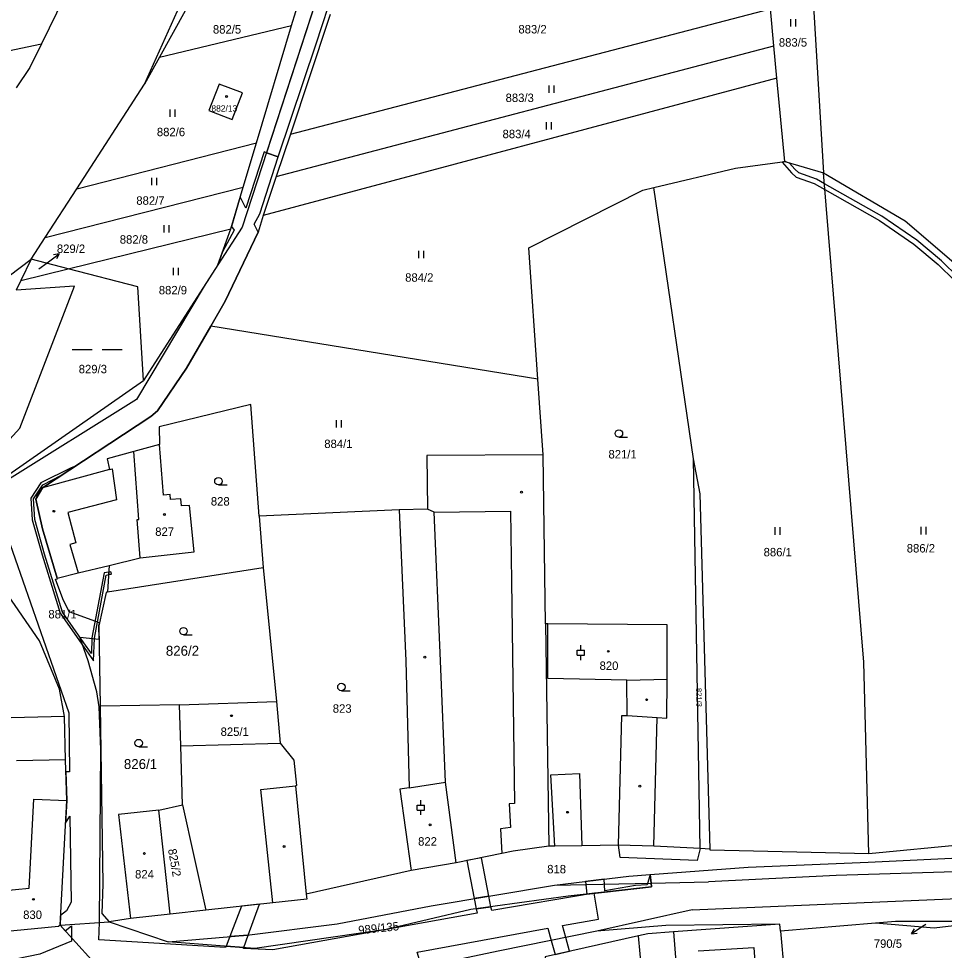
# Model space of a CAD drawing. Extents: x -757266 to -753360, y -1162585 to -1157740.
# Drawn here: x -756776 to -756589.6, y -1159283.5 to -1159095.7 of the extents above; entities that cross this region are included whole.
import ezdxf

# ---------------------------------------------------------------- set-up
doc = ezdxf.new("R2010")
doc.units = 0
for name, color, linetype in [('Hranice parcel', 7, 'Continuous'), ('Parcelní čísla', 7, 'Continuous'), ('Pop  PČ popisy', 7, 'Continuous'), ('Vnitřní kresba', 7, 'Continuous'), ('Věcná břemena k části', 7, 'Continuous'), ('Značky budov', 7, 'Continuous'), ('Značky kultur', 7, 'Continuous')]:
    doc.layers.add(name, color=color, linetype=linetype)

msp = doc.modelspace()

# ---------------------------------------------------------------- linework, layer by layer
at = {"layer": 'Hranice parcel'}
for p, q in [((-756750.64, -1159108.95), (-756732.16, -1159067.53)), ((-756760.56, -1159078.72), (-756771.42, -1159100.8)), ((-756721.04, -1159097.16), (-756718.19, -1159087.63)), ((-756742.44, -1159094.15), (-756747.61, -1159103.48)), ((-756721.27, -1159119.03), (-756624.57, -1159093.76)), ((-756623.9, -1159101.26), (-756624.57, -1159093.76)), ((-756747.61, -1159103.48), (-756721.04, -1159097.16)), ((-756728.11, -1159120.77), (-756721.04, -1159097.16)), ((-756724.11, -1159127.56), (-756623.9, -1159101.26)), ((-756623.32, -1159107.76), (-756623.9, -1159101.26)), ((-756747.61, -1159103.48), (-756750.64, -1159108.95)), ((-756623.32, -1159107.76), (-756726.73, -1159135.43)), ((-756621.71, -1159124.57), (-756623.32, -1159107.76)), ((-756764.31, -1159130.02), (-756750.64, -1159108.95)), ((-756721.27, -1159119.03), (-756724.11, -1159127.56)), ((-756764.31, -1159130.02), (-756728.11, -1159120.77)), ((-756730.78, -1159129.68), (-756728.11, -1159120.77)), ((-756621.71, -1159124.57), (-756613.88, -1159126.79)), ((-756724.11, -1159127.56), (-756726.73, -1159135.43)), ((-756770.67, -1159139.83), (-756730.78, -1159129.68)), ((-756770.67, -1159139.83), (-756764.31, -1159130.02)), ((-756733.3, -1159138.1), (-756730.78, -1159129.68)), ((-756640.06, -1159184.46), (-756648.06, -1159129.81)), ((-756766.01, -1159146.14), (-756733.3, -1159138.1)), ((-756735.86, -1159145.36), (-756733.3, -1159138.1)), ((-756773.5, -1159144.2), (-756770.67, -1159139.83)), ((-756773.5, -1159144.2), (-756775.57, -1159148.49)), ((-756766.01, -1159146.14), (-756773.5, -1159144.2)), ((-756735.86, -1159145.36), (-756750.88, -1159168.66)), ((-756775.57, -1159148.49), (-756766.01, -1159146.14)), ((-756775.57, -1159148.49), (-756776.51, -1159150.44)), ((-756671.41, -1159168.42), (-756737.28, -1159157.75)), ((-756670.39, -1159183.69), (-756671.41, -1159168.42)), ((-756777.96, -1159187.6), (-756750.88, -1159168.66)), ((-756669.87, -1159217.75), (-756670.39, -1159183.69)), ((-756638.73, -1159263.03), (-756640.06, -1159184.46)), ((-756638.73, -1159191.53), (-756640.06, -1159184.46)), ((-756636.73, -1159263.14), (-756638.73, -1159191.53)), ((-756699.37, -1159194.75), (-756727.56, -1159196.05)), ((-756727.56, -1159196.05), (-756726.79, -1159206.36)), ((-756757.75, -1159205.93), (-756758.1, -1159211.3)), ((-756758.1, -1159211.3), (-756726.79, -1159206.36)), ((-756726.79, -1159206.36), (-756724.06, -1159233.37)), ((-756669.87, -1159217.75), (-756669.19, -1159262.55)), ((-756743.6, -1159234.06), (-756759.61, -1159234.34)), ((-756743.6, -1159234.06), (-756724.06, -1159233.37)), ((-756766.78, -1159236.37), (-756789.32, -1159236.98)), ((-756747.8, -1159255.3), (-756743.01, -1159254.23)), ((-756743.01, -1159254.23), (-756738.29, -1159275.44)), ((-756745.46, -1159276.25), (-756747.8, -1159255.3)), ((-756576.31, -1159261.31), (-756604.79, -1159264.09)), ((-756636.73, -1159263.14), (-756638.73, -1159263.03)), ((-756696.93, -1159267.46), (-756718.08, -1159272.17)), ((-756738.29, -1159275.44), (-756745.46, -1159276.25)), ((-756753.48, -1159277.14), (-756757.78, -1159277.8)), ((-756745.46, -1159276.25), (-756753.48, -1159277.14)), ((-756767.66, -1159278.44), (-756757.78, -1159277.8)), ((-756757.78, -1159277.8), (-756745.9, -1159281.78)), ((-756622.71, -1159278.25), (-756644.14, -1159279.81)), ((-756622.58, -1159279.69), (-756622.71, -1159278.25)), ((-756603.4, -1159278.05), (-756622.58, -1159279.69)), ((-756591.62, -1159279.08), (-756603.4, -1159278.05)), ((-756587.67, -1159278.56), (-756591.62, -1159279.08)), ((-756646.58, -1159332.58), (-756651.15, -1159280.61)), ((-756622.58, -1159279.69), (-756620.65, -1159300.3))]:
    msp.add_line(p, q, dxfattribs=at)
for points in [[(-756693.94, -1159023.94), (-756730.98, -1159137.79), (-756735.86, -1159145.36)], [(-756509.69, -1159072.17), (-756567.48, -1159077.19), (-756616.63, -1159080.84), (-756613.88, -1159126.79)], [(-756713.24, -1159094.88), (-756713.51, -1159095.69), (-756721.27, -1159119.03)], [(-757098.84, -1159171.34), (-756942.34, -1159136.78), (-756771.42, -1159100.8)], [(-756771.42, -1159100.8), (-756773.77, -1159105.59), (-756776.49, -1159109.71)], [(-756737.68, -1159114.29), (-756732.97, -1159116.07), (-756730.94, -1159110.69), (-756735.65, -1159108.92), (-756737.68, -1159114.29)], [(-756648.06, -1159129.81), (-756631.62, -1159125.89), (-756621.71, -1159124.57)], [(-756613.88, -1159126.79), (-756597.48, -1159136.48), (-756584.84, -1159147.34)], [(-756604.79, -1159264.09), (-756605.78, -1159225.46), (-756613.88, -1159126.79)], [(-756671.41, -1159168.42), (-756673.25, -1159141.94), (-756650.28, -1159130.32), (-756648.06, -1159129.81)], [(-756726.73, -1159135.43), (-756727.75, -1159138.77), (-756734.38, -1159152.7), (-756737.28, -1159157.75)], [(-756836.93, -1159196.99), (-756828.67, -1159185.98), (-756773.5, -1159144.2)], [(-756750.88, -1159168.66), (-756751.99, -1159149.77), (-756766.01, -1159146.14)], [(-756792.42, -1159196.54), (-756775.75, -1159178.26), (-756764.77, -1159149.66), (-756776.51, -1159150.44)], [(-756737.28, -1159157.75), (-756742.22, -1159166.22), (-756748.06, -1159174.81), (-756749.38, -1159175.9), (-756771.23, -1159190.31)], [(-756727.56, -1159196.05), (-756729.25, -1159173.53), (-756747.73, -1159178.04), (-756747.63, -1159181.55)], [(-756747.63, -1159181.55), (-756752.78, -1159182.97), (-756758.16, -1159184.46), (-756757.71, -1159186.6), (-756771.23, -1159190.31)], [(-756757.75, -1159205.93), (-756751.55, -1159204.44), (-756740.63, -1159203.21), (-756741.6, -1159193.84), (-756743.19, -1159193.95), (-756743.31, -1159192.51), (-756745.4, -1159192.66), (-756745.47, -1159191.66), (-756746.82, -1159191.76), (-756747.63, -1159181.55)], [(-756670.39, -1159183.69), (-756693.77, -1159183.82), (-756693.67, -1159194.63), (-756699.37, -1159194.75)], [(-756771.23, -1159190.31), (-756772.54, -1159192.62), (-756771.21, -1159198.57), (-756768.23, -1159208.5), (-756764.05, -1159207.47), (-756757.75, -1159205.93)], [(-756699.37, -1159194.75), (-756698.05, -1159225.15), (-756697.33, -1159250.75), (-756699.26, -1159251.07), (-756696.93, -1159267.46)], [(-756766.78, -1159236.37), (-756767.79, -1159230.88), (-756771.84, -1159221.14), (-756785.86, -1159200.87), (-756790.12, -1159201.33)], [(-756758.1, -1159211.3), (-756758.38, -1159211.41), (-756759.85, -1159218.09), (-756759.61, -1159234.34)], [(-756638.73, -1159263.03), (-756648.04, -1159262.52), (-756647.38, -1159236.61), (-756645.45, -1159236.75), (-756645.42, -1159228.9), (-756645.38, -1159217.93), (-756669.42, -1159217.75), (-756669.87, -1159217.75)], [(-756759.61, -1159234.34), (-756759.07, -1159270.2), (-756759.27, -1159276.12), (-756757.78, -1159277.8)], [(-756743.01, -1159254.23), (-756743.35, -1159242.34), (-756743.6, -1159234.06)], [(-756724.06, -1159233.37), (-756723.34, -1159241.74), (-756720.6, -1159245.17), (-756720.07, -1159250.33), (-756720.25, -1159250.35), (-756718.08, -1159272.17)], [(-756767.66, -1159278.44), (-756766.31, -1159253.33), (-756766.57, -1159245.16), (-756766.78, -1159236.37)], [(-756747.8, -1159255.3), (-756755.89, -1159256.16), (-756753.48, -1159277.14)], [(-756638.73, -1159263.03), (-756639.33, -1159265.4), (-756654.84, -1159264.79), (-756655.19, -1159262.34), (-756662.55, -1159262.46), (-756668.01, -1159262.56), (-756669.19, -1159262.55)], [(-756648.81, -1159268.27), (-756629.06, -1159266.77), (-756604.92, -1159265.75), (-756583.8, -1159264.75), (-756557.72, -1159263.78), (-756544.49, -1159262.48)], [(-756669.19, -1159262.55), (-756676.42, -1159263.55), (-756678.68, -1159264.01), (-756687.88, -1159265.89), (-756696.93, -1159267.46)], [(-756604.79, -1159264.09), (-756636.72, -1159263.35), (-756636.73, -1159263.14)], [(-756745.9, -1159281.78), (-756730.03, -1159280.48), (-756711.88, -1159278.19), (-756692.94, -1159274.56), (-756668.09, -1159270.39), (-756653.1, -1159268.6), (-756648.81, -1159268.27)], [(-756648.81, -1159268.27), (-756648.63, -1159269.98), (-756648.55, -1159270.71), (-756665.33, -1159272.6), (-756684.95, -1159275.32), (-756701.97, -1159279.34), (-756728.45, -1159283.13), (-756745.9, -1159281.78)], [(-756718.08, -1159272.17), (-756717.97, -1159273.18), (-756724.84, -1159273.93), (-756738.29, -1159275.44)], [(-756767.66, -1159278.44), (-756768.01, -1159278.74), (-756779.72, -1159279.87)], [(-756622.71, -1159278.25), (-756645.63, -1159278.52), (-756659.54, -1159279.69), (-756679.09, -1159283.61), (-756700.18, -1159288.09), (-756713.76, -1159290.84), (-756734.23, -1159291.54), (-756758.19, -1159288.91), (-756767.66, -1159278.44)], [(-756587.8, -1159277.72), (-756599.38, -1159277.71), (-756603.4, -1159278.05)], [(-756651.15, -1159280.61), (-756669.93, -1159284.82), (-756669.88, -1159285.39)], [(-756644.14, -1159279.81), (-756649.25, -1159280.18), (-756651.15, -1159280.61)], [(-756644.14, -1159279.81), (-756642.37, -1159302.13), (-756629.52, -1159300.8), (-756624.69, -1159300.39), (-756620.65, -1159300.3)]]:
    msp.add_lwpolyline(points, dxfattribs=at)
at = {"layer": 'Pop  PČ popisy'}
for p, q in [((-756770.28, -1159144.93), (-756767.852, -1159143.166)), ((-756767.852, -1159143.166), (-756768.957, -1159143.35)), ((-756767.852, -1159143.166), (-756768.368, -1159144.16)), ((-756771.97, -1159146.14), (-756770.28, -1159144.93)), ((-756593.65, -1159278.55), (-756596.167, -1159280.184)), ((-756596.167, -1159280.184), (-756595.6, -1159279.219)), ((-756593.26, -1159278.3), (-756593.65, -1159278.55)), ((-756596.167, -1159280.184), (-756595.054, -1159280.059))]:
    msp.add_line(p, q, dxfattribs=at)
at = {"layer": 'Vnitřní kresba'}
for p, q in [((-756751.8, -1159196.67), (-756752.78, -1159182.97)), ((-756757.71, -1159186.6), (-756757.17, -1159186.45)), ((-756757.17, -1159186.45), (-756756.31, -1159192.74)), ((-756756.31, -1159192.74), (-756766.11, -1159195.26)), ((-756692.3, -1159195.21), (-756693.67, -1159194.63)), ((-756766.11, -1159195.26), (-756764.47, -1159201.38)), ((-756752.17, -1159196.7), (-756751.8, -1159196.67)), ((-756751.55, -1159204.44), (-756752.17, -1159196.7)), ((-756692.3, -1159195.21), (-756676.93, -1159195.03)), ((-756691.02, -1159225.18), (-756692.3, -1159195.21)), ((-756676.93, -1159195.03), (-756676.74, -1159209.14)), ((-756764.47, -1159201.38), (-756765.7, -1159201.76)), ((-756765.7, -1159201.76), (-756764.05, -1159207.47)), ((-756676.74, -1159209.14), (-756676.15, -1159253.95)), ((-756669.42, -1159228.73), (-756669.42, -1159217.75)), ((-756690.01, -1159249.66), (-756691.02, -1159225.18)), ((-756653.52, -1159229.04), (-756669.42, -1159228.73)), ((-756653.52, -1159229.04), (-756645.42, -1159228.9)), ((-756653.46, -1159236.18), (-756653.52, -1159229.04)), ((-756655.19, -1159262.34), (-756654.54, -1159236.21)), ((-756654.54, -1159236.21), (-756653.46, -1159236.18)), ((-756653.46, -1159236.18), (-756647.38, -1159236.61)), ((-756743.35, -1159242.34), (-756723.34, -1159241.74)), ((-756766.57, -1159245.16), (-756776.45, -1159245.36)), ((-756668.79, -1159248.14), (-756663.05, -1159247.9)), ((-756668.01, -1159262.56), (-756668.79, -1159248.14)), ((-756663.05, -1159247.9), (-756662.55, -1159262.46)), ((-756727.2, -1159251.1), (-756720.25, -1159250.35)), ((-756724.84, -1159273.93), (-756727.2, -1159251.1)), ((-756697.33, -1159250.75), (-756690.01, -1159249.66)), ((-756687.88, -1159265.89), (-756690.01, -1159249.66)), ((-756773.92, -1159270.97), (-756772.97, -1159253.04)), ((-756772.97, -1159253.04), (-756766.31, -1159253.33)), ((-756676.15, -1159253.95), (-756677.24, -1159253.97)), ((-756677.24, -1159253.97), (-756676.96, -1159258.75)), ((-756676.96, -1159258.75), (-756678.98, -1159259.03)), ((-756678.98, -1159259.03), (-756678.68, -1159264.01)), ((-756648.04, -1159262.52), (-756655.19, -1159262.34)), ((-756569.27, -1159267.16), (-756611.38, -1159268.45)), ((-756668.09, -1159270.39), (-756648.63, -1159269.98)), ((-756648.63, -1159269.98), (-756637.08, -1159269.74)), ((-756611.38, -1159268.45), (-756637.08, -1159269.74)), ((-756779.37, -1159271.53), (-756773.92, -1159270.97)), ((-756640.33, -1159275.33), (-756545.28, -1159271.32)), ((-756640.33, -1159275.33), (-756659.54, -1159279.69)), ((-756639.13, -1159283.63), (-756627.96, -1159282.92)), ((-756627.96, -1159282.92), (-756627.35, -1159291.68))]:
    msp.add_line(p, q, dxfattribs=at)
at = {"layer": 'Věcná břemena k části'}
for points in [[(-756693.94, -1159023.94), (-756726.09, -1159122.77), (-756723.71, -1159123.57), (-756716.11, -1159100.85), (-756712.39, -1159089.47), (-756705.05, -1159066.86), (-756697.28, -1159044.1), (-756682.79, -1158998.51), (-756670.46, -1158965.27), (-756653.5, -1158919.64), (-756651.75, -1158905.38), (-756650.76, -1158896.46), (-756649.82, -1158885.89), (-756651.9, -1158875.42), (-756654, -1158899.09), (-756655.87, -1158914.31), (-756656.44, -1158918.88), (-756659.19, -1158925.91), (-756664.27, -1158939.67), (-756668.88, -1158953.33), (-756681.12, -1158984.56)], [(-756772.76, -1159196.66), (-756773.04, -1159192.55), (-756771.17, -1159189.69), (-756767.5, -1159187.85), (-756764.74, -1159186.03), (-756765.45, -1159186.26), (-756771.51, -1159189.31), (-756773.54, -1159192.41), (-756773.26, -1159196.74), (-756771.27, -1159203.84), (-756767.65, -1159215.58), (-756763.29, -1159221.83), (-756760.9, -1159225.16), (-756760.76, -1159220.61), (-756758.39, -1159207.9), (-756757.87, -1159207.81), (-756757.84, -1159207.3), (-756758.81, -1159207.46), (-756761.26, -1159220.55), (-756761.36, -1159223.68), (-756762.89, -1159221.55), (-756767.19, -1159215.36), (-756770.79, -1159203.7)], [(-756757.84, -1159207.3), (-756757.87, -1159207.81), (-756757.3, -1159207.72), (-756757.43, -1159207.23)], [(-756681.29, -1159272.61), (-756682.78, -1159264.85), (-756685.71, -1159265.45), (-756684.24, -1159273.1)], [(-756661.83, -1159269.64), (-756661.54, -1159272.17), (-756648.55, -1159270.71), (-756648.63, -1159269.98), (-756648.81, -1159268.27), (-756649.43, -1159270.3), (-756651.79, -1159270.43), (-756657.91, -1159271.56), (-756658.09, -1159269.2)], [(-756684.24, -1159273.1), (-756683.85, -1159275.17), (-756680.88, -1159274.76), (-756681.29, -1159272.61)], [(-756729.75, -1159280.45), (-756727.47, -1159274.23), (-756731.11, -1159274.64), (-756733.49, -1159280.76)], [(-756734.24, -1159282.68), (-756730.67, -1159282.96), (-756729.75, -1159280.45), (-756733.49, -1159280.76)]]:
    msp.add_lwpolyline(points, close=True, dxfattribs=at)
for points in [[(-756659.22, -1159277.22), (-756660.12, -1159272.01), (-756680.73, -1159275.51), (-756680.88, -1159274.76), (-756683.85, -1159275.17), (-756683.68, -1159276.02), (-756701.97, -1159279.34), (-756724.81, -1159283.43), (-756730.75, -1159283.17), (-756730.67, -1159282.96), (-756734.24, -1159282.68), (-756734.35, -1159282.98), (-756759.84, -1159281.44), (-756759.72, -1159277.93), (-756759.48, -1159243.07), (-756759.79, -1159234.42), (-756760.27, -1159231.45), (-756762.02, -1159225.15), (-756763.71, -1159220.43), (-756759.81, -1159220.83), (-756759.85, -1159218.09), (-756759.72, -1159217.51), (-756765.84, -1159215.33), (-756767.11, -1159212.65), (-756768.56, -1159208.72), (-756768.19, -1159208.62), (-756768.23, -1159208.5), (-756771.21, -1159198.57), (-756772.54, -1159192.62), (-756772.35, -1159192.29), (-756772.26, -1159191.79), (-756771.92, -1159191.04), (-756771.43, -1159190.66), (-756771.23, -1159190.31), (-756749.38, -1159175.9), (-756748.06, -1159174.81), (-756742.22, -1159166.22), (-756737.28, -1159157.75), (-756734.38, -1159152.7), (-756727.75, -1159138.77), (-756728.57, -1159137.18), (-756727.44, -1159135.06), (-756723.71, -1159123.57), (-756726.09, -1159122.77), (-756726.54, -1159122.62), (-756730.23, -1159133.93), (-756731.38, -1159131.67), (-756733.16, -1159137.62), (-756732.59, -1159138.35), (-756734.94, -1159142.76), (-756735.86, -1159145.36), (-756738.62, -1159149.64), (-756752.25, -1159172.52), (-756778.96, -1159189.16)], [(-756586.68, -1159147.94), (-756590.11, -1159144.59), (-756595.13, -1159140.39), (-756602.17, -1159135.57), (-756613.7, -1159129.01), (-756615.34, -1159128.07), (-756618.86, -1159126.83), (-756619.68, -1159126.09), (-756620.72, -1159124.85), (-756621.71, -1159124.57), (-756622.2, -1159124.64), (-756620.37, -1159126.82), (-756619.39, -1159127.71), (-756615.75, -1159128.98), (-756613.6, -1159130.21), (-756602.63, -1159136.45), (-756595.7, -1159141.2), (-756590.82, -1159145.29), (-756587.52, -1159148.53)], [(-756781.4, -1159191.29), (-756765.93, -1159235.66), (-756765.78, -1159247.53), (-756766.49, -1159247.58), (-756766.31, -1159253.33), (-756766.56, -1159257.88), (-756765.67, -1159256.49), (-756765.45, -1159273.8), (-756766.39, -1159275.58), (-756767.56, -1159276.48), (-756767.66, -1159278.44), (-756766.63, -1159279.58), (-756765.39, -1159278.61), (-756765.36, -1159280.99), (-756765.35, -1159281.7), (-756771.73, -1159284.28), (-756779.29, -1159285.83)], [(-756697.74, -1159287.57), (-756696.18, -1159292.53), (-756693.34, -1159291.59), (-756694.8, -1159286.95), (-756695.76, -1159283.9), (-756669.42, -1159279.06), (-756668.74, -1159281.53), (-756667.97, -1159284.38), (-756665.03, -1159283.72), (-756665.79, -1159280.94), (-756666.45, -1159278.52), (-756659.22, -1159277.22)]]:
    msp.add_lwpolyline(points, dxfattribs=at)
at = {"layer": 'Značky budov'}
for centre in [(-756734.1368, -1159111.4392), (-756674.7268, -1159191.1892), (-756768.9068, -1159195.0292), (-756746.6468, -1159195.6892), (-756657.2468, -1159223.2592), (-756694.1968, -1159224.4392), (-756649.5168, -1159233.0292), (-756733.1368, -1159236.2392), (-756650.8968, -1159250.4392), (-756665.4468, -1159255.6892), (-756693.1368, -1159258.2292), (-756722.5468, -1159262.5992), (-756750.6868, -1159264.0092), (-756773.0368, -1159273.2392)]:
    msp.add_circle(centre, 0.175, dxfattribs=at)
at = {"layer": 'Značky kultur'}
for p, q in [((-756620.451, -1159097.32), (-756620.451, -1159095.82)), ((-756619.45, -1159097.32), (-756619.45, -1159095.82)), ((-756669.131, -1159110.73), (-756669.131, -1159109.23)), ((-756668.13, -1159110.73), (-756668.13, -1159109.23)), ((-756745.481, -1159115.56), (-756745.481, -1159114.06)), ((-756744.48, -1159115.56), (-756744.48, -1159114.06)), ((-756669.671, -1159118.1), (-756669.671, -1159116.6)), ((-756668.67, -1159118.1), (-756668.67, -1159116.6)), ((-756749.201, -1159129.33), (-756749.201, -1159127.83)), ((-756748.2, -1159129.33), (-756748.2, -1159127.83)), ((-756746.721, -1159138.85), (-756746.721, -1159137.35)), ((-756745.72, -1159138.85), (-756745.72, -1159137.35)), ((-756695.391, -1159144.02), (-756695.391, -1159142.52)), ((-756694.39, -1159144.02), (-756694.39, -1159142.52)), ((-756744.831, -1159147.47), (-756744.831, -1159145.97)), ((-756743.83, -1159147.47), (-756743.83, -1159145.97)), ((-756765.238, -1159162.45), (-756761.218, -1159162.45)), ((-756759.208, -1159162.45), (-756755.188, -1159162.45)), ((-756711.991, -1159178.14), (-756711.991, -1159176.64)), ((-756710.99, -1159178.14), (-756710.99, -1159176.64)), ((-756655.103, -1159180.11), (-756653.353, -1159180.11)), ((-756735.773, -1159189.73), (-756734.023, -1159189.73)), ((-756623.621, -1159199.76), (-756623.621, -1159198.26)), ((-756622.62, -1159199.76), (-756622.62, -1159198.26)), ((-756594.241, -1159199.7), (-756594.241, -1159198.2)), ((-756593.24, -1159199.7), (-756593.24, -1159198.2)), ((-756742.803, -1159219.94), (-756741.053, -1159219.94)), ((-756663.521, -1159223.011), (-756662.019, -1159223.011)), ((-756663.521, -1159224.012), (-756663.521, -1159223.011)), ((-756662.77, -1159223.011), (-756662.77, -1159222.01)), ((-756662.019, -1159224.012), (-756662.019, -1159223.011)), ((-756663.521, -1159224.012), (-756662.019, -1159224.012)), ((-756662.77, -1159225.01), (-756662.77, -1159224.012)), ((-756711.003, -1159231.2), (-756709.253, -1159231.2)), ((-756751.833, -1159242.5), (-756750.083, -1159242.5)), ((-756695.741, -1159254.241), (-756694.239, -1159254.241)), ((-756695.741, -1159255.242), (-756695.741, -1159254.241)), ((-756694.99, -1159254.241), (-756694.99, -1159253.24)), ((-756694.239, -1159255.242), (-756694.239, -1159254.241)), ((-756695.741, -1159255.242), (-756694.239, -1159255.242)), ((-756694.99, -1159256.24), (-756694.99, -1159255.242))]:
    msp.add_line(p, q, dxfattribs=at)
for centre in [(-756655.1029, -1159179.3598), (-756735.7729, -1159188.9798), (-756742.8029, -1159219.1898), (-756711.0029, -1159230.4498), (-756751.8329, -1159241.7498)]:
    msp.add_circle(centre, 0.75, dxfattribs=at)

# ---------------------------------------------------------------- texts
at = {"layer": 'Parcelní čísla'}
for s, height, p in [('882/5', 1.7, (-756736.88, -1159098.76)), ('883/2', 1.7, (-756675.35, -1159098.73)), ('883/5', 1.7, (-756622.89, -1159101.39)), ('883/3', 1.7, (-756677.93, -1159112.55)), ('882/13', 1.272, (-756737.18, -1159114.476)), ('882/6', 1.7, (-756748.17, -1159119.44)), ('883/4', 1.7, (-756678.54, -1159119.84)), ('882/7', 1.7, (-756752.31, -1159133.26)), ('882/8', 1.7, (-756755.64, -1159141.1)), ('829/2', 1.7, (-756768.31, -1159142.97)), ('884/2', 1.7, (-756698.16, -1159148.77)), ('882/9', 1.7, (-756747.78, -1159151.32)), ('829/3', 1.7, (-756763.91, -1159167.22)), ('884/1', 1.7, (-756714.45, -1159182.29)), ('821/1', 1.7, (-756657.21, -1159184.39)), ('828', 1.7, (-756737.3, -1159193.88)), ('827', 1.7, (-756748.5, -1159199.99)), ('886/1', 1.7, (-756625.96, -1159204.12)), ('886/2', 1.7, (-756597.13, -1159203.34)), ('881/1', 1.7, (-756770.02, -1159216.63)), ('826/2', 2, (-756746.36, -1159224.15)), ('820', 1.7, (-756659, -1159227.01)), ('823', 1.7, (-756712.74, -1159235.64)), ('825/1', 1.7, (-756735.33, -1159240.31)), ('826/1', 2, (-756754.81, -1159246.98)), ('822', 1.7, (-756695.55, -1159262.42)), ('818', 1.7, (-756669.55, -1159268.01)), ('824', 1.7, (-756752.56, -1159269.04)), ('830', 1.7, (-756775.1, -1159277.2)), ('790/5', 1.7, (-756603.767, -1159283.018))]:
    msp.add_text(s, height=height, dxfattribs=at).set_placement(p)
for s, height, rotation, p in [('821/3', 1.1, 271, (-756639.549, -1159230.659)), ('825/2', 1.7, 280, (-756745.937, -1159263.197)), ('989/135', 1.7, 6, (-756707.501, -1159280.315))]:
    msp.add_text(s, height=height, rotation=rotation, dxfattribs=at).set_placement(p)

doc.saveas('drawing.dxf')
